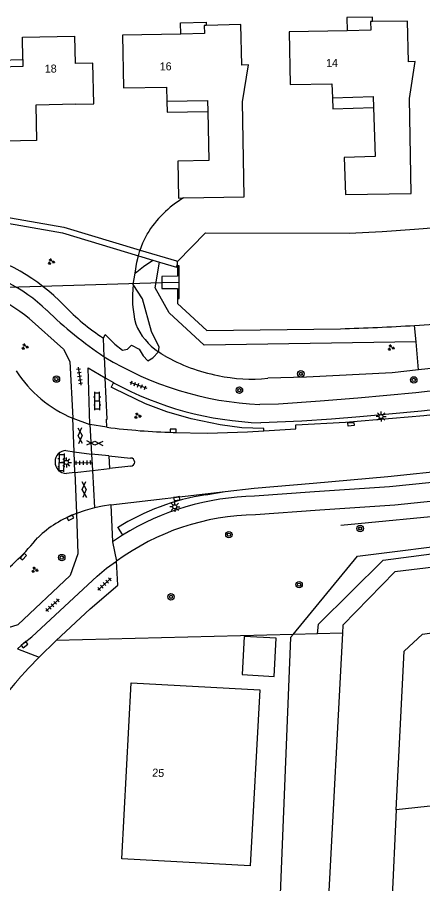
# Model space of a CAD drawing. Extents: x 131000 to 133013, y 393000 to 396501.
# Drawn here: x 131071.8 to 131122.3, y 396089.4 to 396197.5 of the extents above; entities that cross this region are included whole.
import ezdxf

# ---------------------------------------------------------------- set-up
doc = ezdxf.new("R2010")
doc.units = 0
for name, color, linetype in [('gg-afsc-erfafscheiding', 7, 'Continuous'), ('gg-anno-huisnummerreeks BGT', 7, 'Continuous'), ('gg-bbg-gedigitaliseerde bebouwing', 7, 'Continuous'), ('gg-bbg-hoofdgebouw', 7, 'Continuous'), ('gg-bbg-luifel en loopbrug', 7, 'Continuous'), ('gg-bbg-onder overbouw', 7, 'Continuous'), ('gg-bbg-pand overbouw', 7, 'Continuous'), ('gg-knt-BGT kruinlijn', 7, 'Continuous'), ('gg-knt-bovenkant onderkant talud', 7, 'Continuous'), ('gg-knt-verharding', 7, 'Continuous'), ('gg-knt-verharding nz', 7, 'Continuous'), ('gg-kntw-beschoeiing', 7, 'Continuous'), ('gg-kwrk-duiker nz buis', 7, 'Continuous'), ('gg-kwrk-uitstroombak niveau min 01', 7, 'Continuous'), ('gt-grn-groengrens', 7, 'Continuous'), ('gt-grn-vlakafsluiter', 7, 'Continuous'), ('gt-grn-weggrens', 7, 'Continuous'), ('gt-symb-boom', 7, 'Continuous'), ('gt-symb-gesloten verharding', 7, 'Continuous'), ('gt-symb-groenvak', 7, 'Continuous'), ('gt-symb-klinker verharding', 7, 'Continuous'), ('gt-symb-kolk', 7, 'Continuous'), ('gt-symb-kolk center center', 7, 'Continuous'), ('gt-symb-lichtmast', 7, 'Continuous'), ('gt-symb-tegel verharding', 7, 'Continuous')]:
    doc.layers.add(name, color=color, linetype=linetype)

# ---------------------------------------------------------------- blocks, each defined once
blk = doc.blocks.new('gt0-BOOM')
at = {"layer": 'gt-symb-boom'}
for radius in [0.4, 0.2]:
    blk.add_circle((0, 0), radius, dxfattribs=at)
blk = doc.blocks.new('gt0-GRVAK')
at = {"layer": 'gt-symb-groenvak'}
for p, q in [((-0.11, 0.19), (-0.23, 0.24)), ((-0.18, 0.15), (0.09, 0.15)), ((-0.09, 0.21), (-0.16, 0.32)), ((-0.05, 0.21), (-0.05, 0.39)), ((0, 0.21), (0.06, 0.32)), ((0.02, 0.19), (0.13, 0.24)), ((0.26, -0.05), (0.2, 0.06)), ((0.31, -0.05), (0.31, 0.13)), ((0.35, -0.05), (0.41, 0.06)), ((-0.24, -0.23), (-0.36, -0.18)), ((-0.32, -0.26), (-0.05, -0.26)), ((-0.23, -0.21), (-0.29, -0.09)), ((-0.18, -0.2), (-0.18, -0.02)), ((-0.14, -0.21), (-0.07, -0.09)), ((-0.12, -0.23), (0, -0.18)), ((0.24, -0.07), (0.12, -0.02)), ((0.17, -0.11), (0.44, -0.11)), ((0.37, -0.07), (0.49, -0.02))]:
    blk.add_line(p, q, dxfattribs=at)
blk = doc.blocks.new('gt0-TEG1')
at = {"layer": 'gt-symb-tegel verharding'}
for p, q in [((-1.12, 0), (1.12, 0)), ((-0.9, -0.25), (-0.9, 0.25)), ((-0.45, -0.25), (-0.45, 0.25)), ((0, -0.25), (0, 0.25)), ((0.45, -0.25), (0.45, 0.25)), ((0.9, -0.25), (0.9, 0.25))]:
    blk.add_line(p, q, dxfattribs=at)
blk = doc.blocks.new('gt0-KOLK')
at = {"layer": 'gt-symb-kolk'}
blk.add_lwpolyline([(0, 0), (0.37, 0), (0.37, 0.4), (-0.38, 0.4), (-0.38, 0), (0, 0)], dxfattribs=at)
blk = doc.blocks.new('gt0-GESVH1')
at = {"layer": 'gt-symb-gesloten verharding'}
for p, q in [((-0.99, -0.26), (0.01, 0.24)), ((0.01, -0.26), (-0.99, 0.24)), ((0.01, 0.24), (1.01, -0.26)), ((1.01, 0.24), (0.01, -0.26))]:
    blk.add_line(p, q, dxfattribs=at)
blk = doc.blocks.new('gt0-KL1')
at = {"layer": 'gt-symb-klinker verharding'}
for p, q in [((-1.15, 0.3), (1.15, 0.3)), ((-1, -0.3), (-1, 0.3)), ((-0.5, 0.3), (-0.5, 0.45)), ((0, -0.3), (0, 0.3)), ((0.5, 0.3), (0.5, 0.45)), ((1, -0.3), (1, 0.3)), ((-1.15, -0.3), (1.15, -0.3)), ((-0.5, -0.45), (-0.5, -0.3)), ((0.5, -0.45), (0.5, -0.3))]:
    blk.add_line(p, q, dxfattribs=at)
blk = doc.blocks.new('gt0-KOLKCC')
at = {"layer": 'gt-symb-kolk center center'}
blk.add_lwpolyline([(-0.38, 0.2), (0.38, 0.2), (0.38, -0.2), (-0.38, -0.2)], close=True, dxfattribs=at)
blk = doc.blocks.new('gt0-LMAST')
at = {"layer": 'gt-symb-lichtmast'}
for p, q in [((-0.18, 0.17), (-0.45, 0.44)), ((-0.01, 0.25), (-0.01, 0.62)), ((0.17, 0.17), (0.44, 0.44)), ((-0.26, 0), (-0.63, 0)), ((-0.18, -0.18), (-0.45, -0.45)), ((-0.01, -0.25), (-0.01, -0.63)), ((0.44, -0.45), (0.17, -0.18)), ((0.24, 0), (0.62, 0))]:
    blk.add_line(p, q, dxfattribs=at)
blk.add_circle((-0.01, 0), 0.25, dxfattribs=at)

msp = doc.modelspace()

# ---------------------------------------------------------------- linework, layer by layer
at = {"layer": 'gg-afsc-erfafscheiding'}
msp.add_lwpolyline([(131112.13, 396134.12), (131141.5, 396136.94), (131176.32, 396143.27)], dxfattribs=at)
at = {"layer": 'gg-bbg-gedigitaliseerde bebouwing'}
msp.add_lwpolyline([(131079.06, 396186.7), (131081.3, 396186.74), (131081.21, 396191.8), (131078.97, 396191.76)], dxfattribs=at)
at = {"layer": 'gg-bbg-hoofdgebouw'}
for points in [[(131116.21, 396186.28), (131116.41, 396180.14), (131112.55, 396180.02), (131112.7, 396175.4), (131120.91, 396175.55), (131120.69, 396187.39), (131121.42, 396192.02), (131120.6, 396192), (131120.47, 396197.04), (131116.11, 396197)], [(131116.11, 396197), (131115.86, 396197), (131115.9, 396195.93), (131112.92, 396195.87)], [(131095.34, 396196.53), (131095.08, 396196.52), (131095.12, 396195.51), (131092.18, 396195.45)], [(131092.51, 396174.98), (131100.09, 396175.13), (131099.86, 396186.97), (131100.62, 396191.59), (131099.8, 396191.57), (131099.67, 396196.63), (131095.34, 396196.53)], [(131112.92, 396195.87), (131105.68, 396195.73), (131105.81, 396189.13), (131111.03, 396189.24), (131111.08, 396187.49)], [(131072.45, 396192.26), (131072.4, 396195.06), (131078.9, 396195.2), (131078.97, 396191.76)], [(131092.18, 396195.45), (131084.88, 396195.32), (131085, 396188.72), (131090.39, 396188.82), (131090.42, 396187.07)], [(131079.06, 396186.7), (131074.06, 396186.58), (131074.15, 396182.14), (131066.14, 396181.97), (131065.96, 396192.13), (131069.45, 396192.2)], [(131090.42, 396187.07), (131095.5, 396187.17), (131095.53, 396185.78)], [(131111.08, 396187.49), (131116.16, 396187.66), (131116.21, 396186.28)], [(131095.53, 396185.78), (131095.65, 396179.65), (131091.79, 396179.58), (131091.88, 396174.97), (131092.51, 396174.98)], [(131085.99, 396114.42), (131102.02, 396113.55), (131100.82, 396091.58), (131084.79, 396092.45), (131085.99, 396114.42)]]:
    msp.add_lwpolyline(points, dxfattribs=at)
at = {"layer": 'gg-bbg-luifel en loopbrug'}
for points in [[(131092.18, 396195.45), (131092.15, 396196.87), (131095.33, 396196.93), (131095.34, 396196.53)], [(131116.11, 396197), (131116.1, 396197.54), (131112.9, 396197.51), (131112.92, 396195.87)], [(131090.42, 396187.07), (131090.45, 396185.68), (131095.53, 396185.78)], [(131111.08, 396187.49), (131111.13, 396186.11), (131116.21, 396186.28)], [(131099.83, 396115.46), (131103.8, 396115.24), (131104.06, 396120.03), (131100.09, 396120.24), (131099.83, 396115.46)]]:
    msp.add_lwpolyline(points, dxfattribs=at)
at = {"layer": 'gg-bbg-onder overbouw'}
msp.add_lwpolyline([(131072.45, 396192.26), (131072.47, 396191.38), (131069.47, 396191.32), (131069.45, 396192.2)], dxfattribs=at)
at = {"layer": 'gg-bbg-pand overbouw'}
msp.add_line((131069.45, 396192.2), (131072.45, 396192.26), dxfattribs=at)
at = {"layer": 'gg-knt-BGT kruinlijn'}
for points in [[(131086.47, 396165.57), (131086.67, 396166.95), (131086.88, 396167.76)], [(131086.88, 396167.76), (131087, 396168.25), (131087.09, 396168.48)], [(131192.34, 396167.37), (131188.71, 396166.29), (131165.61, 396160.36), (131152.95, 396157.73), (131129.19, 396154.29), (131121.85, 396153.51)], [(131086.23, 396164.18), (131086.33, 396164.87), (131086.47, 396165.57)], [(131090.08, 396155.32), (131089.72, 396155.52), (131089.37, 396155.75)], [(131121.85, 396153.51), (131118.53, 396153.15), (131107.86, 396152.59), (131103.01, 396152.47)], [(131106.17, 396120.48), (131114.23, 396130.25), (131142.09, 396133.75), (131175.44, 396138.54)], [(131106.17, 396120.48), (131105.85, 396120.09), (131104.12, 396076.7), (131100.08, 396000), (131099.99, 395999.63), (131100.04, 395999.26)]]:
    msp.add_lwpolyline(points, dxfattribs=at)
for centre, radius, start, end in [((131099.98, 396162.57), 13.85, 173.328, 193.9401), ((131093.85, 396162.27), 7.91, 202.5788, 235.511), ((131100.67, 396173.58), 21.11, 239.8894, 259.4748), ((131101.02, 396171.96), 19.6, 257.5835, 275.8297)]:
    msp.add_arc(centre, radius, start, end, dxfattribs=at)
at = {"layer": 'gg-knt-bovenkant onderkant talud'}
msp.add_lwpolyline([(131087.09, 396168.48), (131087.42, 396169.38), (131087.95, 396170.47)], dxfattribs=at)
msp.add_arc((131099.09, 396163.77), 13, 120.4034, 148.9905, dxfattribs=at)
at = {"layer": 'gg-knt-verharding'}
for p, q in [((131082.62, 396155.15), (131082.51, 396157.49)), ((131082.73, 396152.51), (131083.77, 396151.92)), ((131078.69, 396147.47), (131080.83, 396146.71)), ((131082.94, 396146.36), (131080.83, 396146.71)), ((131077.84, 396143.45), (131078.87, 396143.29)), ((131078.94, 396140.72), (131078.87, 396143.29)), ((131078.87, 396143.29), (131081.02, 396142.98)), ((131083.18, 396142.76), (131081.02, 396142.98)), ((131083.18, 396142.76), (131085.89, 396142.51)), ((131083.18, 396142.76), (131083.25, 396141.18)), ((131078.94, 396140.72), (131077.89, 396140.59)), ((131078.94, 396140.72), (131081.14, 396140.93)), ((131081.14, 396140.93), (131083.25, 396141.18)), ((131085.92, 396141.48), (131083.25, 396141.18)), ((131083.42, 396136.67), (131097.69, 396138.34)), ((131083.42, 396136.67), (131083.64, 396132.04)), ((131084.89, 396132.86), (131083.64, 396132.04)), ((131074.49, 396117.66), (131076.62, 396119.71))]:
    msp.add_line(p, q, dxfattribs=at)
for points in [[(131203.18, 396167.19), (131193.42, 396164.21), (131182.67, 396161.3), (131174.74, 396159.37), (131167.01, 396157.63), (131158.16, 396155.79), (131151.39, 396154.64), (131142.11, 396153.19), (131133.56, 396152.06), (131121.5, 396150.63), (131114.26, 396149.98), (131109.55, 396149.61), (131104.36, 396149.24), (131102.04, 396149.19)], [(131197.5, 396162.98), (131193.93, 396161.92), (131188.51, 396160.4), (131179.58, 396158.1), (131173.15, 396156.6), (131167.62, 396155.37), (131158.73, 396153.51), (131150.75, 396152.14), (131142.92, 396150.94), (131134.26, 396149.77), (131122.2, 396148.35), (131114.51, 396147.64), (131110.98, 396147.36), (131107.28, 396147.13), (131102.17, 396146.91)], [(131102.52, 396145.9), (131106.52, 396146.15), (131106.52, 396146.64), (131112.72, 396146.99), (131122.49, 396147.82), (131134.56, 396149.21), (131142.62, 396150.36), (131148.85, 396151.42), (131161.96, 396153.82), (131166.25, 396154.7), (131172.03, 396155.97), (131179.61, 396157.78), (131188.66, 396160.15), (131193.61, 396161.51), (131197.56, 396162.64)], [(131073.24, 396159.94), (131077.51, 396156.12), (131078.3, 396154.55), (131078.69, 396147.47)], [(131080.83, 396146.71), (131080.62, 396153.75), (131082.73, 396152.51)], [(131082.94, 396146.36), (131082.91, 396147.35), (131082.99, 396147.38), (131082.73, 396152.51)], [(131097.69, 396138.34), (131101.33, 396138.76), (131108.67, 396139.37), (131117.99, 396140.19), (131125.93, 396141.03), (131136.99, 396142.34), (131151.82, 396144.58), (131161.1, 396146.3), (131169.33, 396147.99), (131179.08, 396150.2), (131187.43, 396152.3)], [(131200.93, 396152.19), (131195.69, 396150.66), (131188.99, 396148.84), (131179.61, 396146.48), (131170.02, 396144.25), (131161.67, 396142.56), (131152.66, 396140.98), (131144.09, 396139.63), (131137.34, 396138.72), (131129.32, 396137.71), (131118.86, 396136.62), (131109.52, 396135.98), (131101.48, 396135.4)], [(131169.52, 396146.54), (131161.2, 396144.86), (131152.01, 396143.23), (131143.56, 396141.95), (131137.45, 396141.09), (131128.46, 396139.97), (131118.22, 396138.92), (131108.85, 396138.27), (131101.38, 396137.73)], [(131091.23, 396145.71), (131095.48, 396145.61), (131100.51, 396145.78), (131102.52, 396145.9)], [(131081.39, 396136.29), (131080.25, 396135.96), (131079.14, 396135.56)], [(131083.42, 396136.67), (131082.4, 396136.51), (131081.39, 396136.29)], [(131079.14, 396135.56), (131079.33, 396130.55), (131078.37, 396127.82), (131071.84, 396121.69), (131069.52, 396120.96), (131063.41, 396121.23)], [(131071.77, 396118.66), (131072.64, 396119.45), (131073.56, 396120.19), (131081.72, 396127.76), (131082.9, 396128.76), (131084.15, 396129.62)], [(131076.62, 396119.71), (131080.84, 396123.66), (131084.29, 396126.65), (131084.15, 396129.62)], [(131071.88, 396114.84), (131073.16, 396116.27), (131074.49, 396117.66)]]:
    msp.add_lwpolyline(points, dxfattribs=at)
for centre, radius, start, end in [((131060.21, 396144.84), 24.13, 43.9202, 76.9115), ((131060.49, 396145.14), 21.77, 46.6712, 78.5263), ((131058.89, 396142), 22.98, 51.3487, 80.4156), ((131096.86, 396179.74), 26.48, 223.2893, 237.1638), ((131110.12, 396196.4), 49.58, 225.6034, 236.311), ((131103.96, 396190.05), 40.91, 238.5558, 267.3038), ((131084.61, 396161.69), 15.4, 212.556, 247.3728), ((131103.54, 396188.21), 41.33, 241.4269, 268.1029), ((131092.98, 396220.77), 75.08, 262.315, 268.6657), ((131077.9, 396142.02), 1.43, 92.4189, 179.5538), ((131077.9, 396142.02), 1.43, 179.5393, 269.5395), ((131085.9, 396141.99), 0.515, 271.6699, 91.5556), ((131101.92, 396105.54), 32.19, 90.9613, 121.9457), ((131083.61, 396123), 13.33, 109.5694, 134.0153), ((131101.81, 396105.53), 29.87, 90.6269, 126.237), ((131048.14, 396154.09), 33.89, 308.1125, 320.6261), ((131084.14, 396103.26), 16.86, 136.6673, 171.8855)]:
    msp.add_arc(centre, radius, start, end, dxfattribs=at)
at = {"layer": 'gg-knt-verharding nz'}
for p, q in [((131078.87, 396143.29), (131078.69, 396147.47)), ((131080.83, 396146.71), (131081.02, 396142.98)), ((131081.02, 396142.98), (131081.14, 396140.93)), ((131078.94, 396140.72), (131079.14, 396135.56)), ((131081.14, 396140.93), (131081.39, 396136.29))]:
    msp.add_line(p, q, dxfattribs=at)
at = {"layer": 'gg-kntw-beschoeiing'}
for p, q in [((131091.75, 396166.73), (131091.74, 396167.06)), ((131091.76, 396166.49), (131091.75, 396166.73)), ((131112.34, 396120.64), (131105.92, 396000)), ((131119.06, 396098.58), (131114.25, 396000))]:
    msp.add_line(p, q, dxfattribs=at)
for points in [[(131091.74, 396167.06), (131095.25, 396170.61), (131113.19, 396170.6), (131117.28, 396170.8), (131121.35, 396171.08), (131126.11, 396171.47), (131130.85, 396171.97), (131136.16, 396172.68), (131141.46, 396173.51), (131146.31, 396174.37), (131151.14, 396175.31), (131155.62, 396176.24), (131160.08, 396177.23), (131164.22, 396178.2), (131168.34, 396179.22), (131176.05, 396181.25), (131184.15, 396183.58), (131192.4, 396186.19), (131205.18, 396190.52), (131209.79, 396188.75), (131209.97, 396188.24)], [(131091.75, 396162.41), (131091.74, 396161.81), (131095.43, 396158.42), (131112.08, 396158.65)], [(131121.35, 396159.06), (131124.35, 396159.27), (131127.35, 396159.51)], [(131167.4, 396134.78), (131142.52, 396131.12), (131118.86, 396128.28), (131112.39, 396121.62), (131112.34, 396120.64)], [(131119.06, 396098.58), (131120.03, 396118.39), (131122.34, 396120.53), (131158.01, 396125.51), (131173.58, 396128.49)]]:
    msp.add_lwpolyline(points, dxfattribs=at)
msp.add_arc((131104.81, 396424.8), 266.25, 271.5644, 273.5616, dxfattribs=at)
at = {"layer": 'gg-kwrk-duiker nz buis'}
msp.add_lwpolyline([(131025.76, 396162.52), (131027.94, 396162.57), (131089.78, 396164.42), (131091.96, 396164.46)], dxfattribs=at)
at = {"layer": 'gg-kwrk-uitstroombak niveau min 01'}
for points in [[(131091.76, 396166.49), (131091.76, 396165.21), (131089.78, 396165.16), (131089.78, 396163.67), (131091.77, 396163.69), (131091.75, 396162.41)], [(131091.75, 396162.41), (131091.98, 396162.41), (131091.95, 396166.5), (131091.76, 396166.49)]]:
    msp.add_lwpolyline(points, dxfattribs=at)
at = {"layer": 'gt-grn-groengrens'}
for p, q in [((131086.88, 396167.76), (131088.68, 396167.22)), ((131088.68, 396167.22), (131089.49, 396166.98)), ((131121.53, 396157.03), (131121.35, 396159.06)), ((131121.85, 396153.51), (131121.53, 396157.03)), ((131083.77, 396151.92), (131083.46, 396151.36)), ((131095.3, 396137.93), (131097.69, 396138.34)), ((131084.29, 396133.82), (131084.89, 396132.86))]:
    msp.add_line(p, q, dxfattribs=at)
for points in [[(131062.44, 396173.09), (131066.21, 396173.2), (131069.2, 396172.81), (131077.56, 396171.34), (131087.09, 396168.48)], [(131062.5, 396172.35), (131066.17, 396172.45), (131069.09, 396172.07), (131077.39, 396170.61), (131086.88, 396167.76)], [(131087.09, 396168.48), (131091.63, 396167.12), (131091.74, 396167.06)], [(131086.47, 396165.57), (131087.52, 396166.43), (131088.68, 396167.22)], [(131121.53, 396157.03), (131095.09, 396156.58), (131090.7, 396160.62), (131088.97, 396163.74), (131089.49, 396166.98)], [(131089.49, 396166.98), (131091.63, 396166.34), (131091.75, 396166.73)], [(131089.37, 396155.75), (131089.47, 396156.34), (131088.53, 396158.32), (131087.39, 396162.38), (131086.23, 396164.18)], [(131082.51, 396157.49), (131082.73, 396157.92), (131083.94, 396156.71), (131084.91, 396155.98), (131085.52, 396156.11), (131086, 396156.59), (131086.97, 396156.11), (131087.46, 396155.26), (131088.06, 396154.65), (131088.67, 396155.01), (131089.37, 396155.75)], [(131102.52, 396145.9), (131102.52, 396146.18), (131099.8, 396146.28), (131097.07, 396146.65), (131093.48, 396147.39), (131090.41, 396148.26), (131087.75, 396149.27), (131083.88, 396151.14), (131083.46, 396151.36)], [(131109.23, 396120.56), (131109.34, 396121.78), (131117.42, 396129.74), (131168.52, 396136.46)]]:
    msp.add_lwpolyline(points, dxfattribs=at)
msp.add_arc((131099.69, 396109.39), 28.87, 98.7484, 122.2404, dxfattribs=at)
at = {"layer": 'gt-grn-vlakafsluiter'}
for p, q in [((131106.17, 396120.48), (131076.62, 396119.71)), ((131109.23, 396120.56), (131106.17, 396120.48)), ((131112.34, 396120.64), (131109.23, 396120.56)), ((131124.06, 396099.13), (131119.06, 396098.58))]:
    msp.add_line(p, q, dxfattribs=at)
at = {"layer": 'gt-grn-weggrens'}
for p, q in [((131082.62, 396155.15), (131082.73, 396152.51)), ((131083.64, 396132.04), (131084.15, 396129.62)), ((131071.77, 396118.66), (131074.49, 396117.66))]:
    msp.add_line(p, q, dxfattribs=at)

# ---------------------------------------------------------------- block references
at = {"layer": 'gt-symb-boom'}
for p in [(131076.65, 396152.36), (131107.15, 396153.02), (131121.24, 396152.26), (131099.48, 396150.98), (131114.55, 396133.71), (131098.17, 396132.94), (131077.31, 396130.08), (131106.93, 396126.69), (131090.94, 396125.17)]:
    msp.add_blockref('gt0-BOOM', p, dxfattribs=at)
at = {"layer": 'gt-symb-gesloten verharding'}
for p, rotation in [((131079.63, 396145.3), -87.07752733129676), ((131081.43, 396144.37), -3.3260736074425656), ((131080.11, 396138.57), 93.09405805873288)]:
    msp.add_blockref('gt0-GESVH1', p, dxfattribs=dict(at, rotation=rotation))
at = {"layer": 'gt-symb-groenvak'}
for p in [(131075.98, 396167.02), (131072.7, 396156.4), (131118.39, 396156.28), (131086.76, 396147.78), (131073.92, 396128.54)]:
    msp.add_blockref('gt0-GRVAK', p, dxfattribs=at)
at = {"layer": 'gt-symb-klinker verharding'}
for p, rotation in [((131081.74, 396149.62), 90.8593722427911), ((131077.27, 396141.95), -91.31757062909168)]:
    msp.add_blockref('gt0-KL1', p, dxfattribs=dict(at, rotation=rotation))
at = {"layer": 'gt-symb-kolk'}
for p, rotation in [((131091.23, 396145.71), -1.3175706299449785), ((131091.64, 396137.64), -173.28012011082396), ((131078.29, 396135.23), -153.2555797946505), ((131072.36, 396130.33), -132.3238165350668), ((131072.52, 396119.34), -139.78733525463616)]:
    msp.add_blockref('gt0-KOLK', p, dxfattribs=dict(at, rotation=rotation))
at = {"layer": 'gt-symb-kolk center center', "rotation": 5.568024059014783}
msp.add_blockref('gt0-KOLKCC', (131113.42, 396146.72), dxfattribs=at)
at = {"layer": 'gt-symb-lichtmast'}
for p in [(131117.17, 396147.69), (131077.9, 396141.96), (131091.42, 396136.42)]:
    msp.add_blockref('gt0-LMAST', p, dxfattribs=at)
at = {"layer": 'gt-symb-tegel verharding'}
for p, rotation in [((131079.54, 396152.73), -81.65913313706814), ((131086.86, 396151.61), -19.885165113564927), ((131080.02, 396141.92), 0.973934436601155), ((131082.64, 396126.76), -138.3236422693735), ((131076.16, 396124.12), 42.28524834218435)]:
    msp.add_blockref('gt0-TEG1', p, dxfattribs=dict(at, rotation=rotation))

# ---------------------------------------------------------------- texts
at = {"layer": 'gg-anno-huisnummerreeks BGT'}
for s, rotation, p in [('18', 1.1, (131075.2, 396190.62)), ('16', 1, (131089.54, 396190.9)), ('14', 1.1, (131110.3, 396191.32)), ('25', 356.8, (131088.58, 396102.74))]:
    msp.add_text(s, height=1, rotation=rotation, dxfattribs=at).set_placement(p)

doc.saveas('drawing.dxf')
